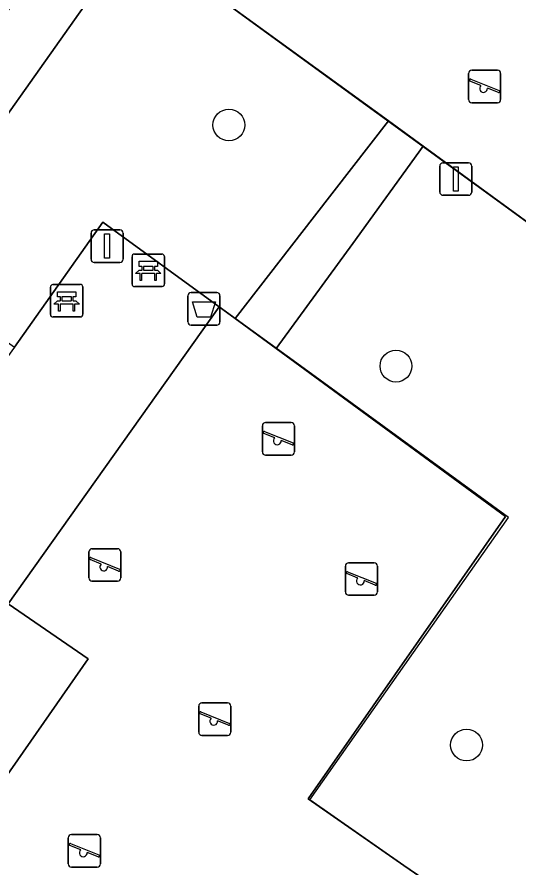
# Model space of a CAD drawing. Extents: x 160102 to 160934, y 382045 to 382923.
# Drawn here: x 160302.04 to 160317.47, y 382286.24 to 382312.41 of the extents above; entities that cross this region are included whole.
import ezdxf

# ---------------------------------------------------------------- set-up
doc = ezdxf.new("R2010")
doc.units = 0
for name, color, linetype in [('IMGEO_Afvalbak', 7, 'Continuous'), ('IMGEO_Bank', 7, 'Continuous'), ('IMGEO_Boom', 7, 'Continuous'), ('IMGEO_Groenvoorziening', 7, 'Continuous'), ('IMGEO_Hek', 7, 'Continuous'), ('IMGEO_Lichtmast', 7, 'Continuous'), ('IMGEO_Speelvoorziening', 7, 'Continuous'), ('IMGEO_Terreindeel_gesloten', 7, 'Continuous'), ('IMGEO_Terreindeel_zand', 7, 'Continuous'), ('IMGEO_Voetpad_open', 7, 'Continuous')]:
    doc.layers.add(name, color=color, linetype=linetype)

msp = doc.modelspace()

# ---------------------------------------------------------------- linework, layer by layer
at = {"layer": 'IMGEO_Afvalbak'}
for p, q in [((160307.3, 382303.021), (160307.3, 382303.821)), ((160307.3, 382303.821), (160307.3, 382303.021)), ((160307.4, 382303.921), (160308.19, 382303.921)), ((160308.19, 382303.921), (160307.4, 382303.921)), ((160308.29, 382303.821), (160308.29, 382303.021)), ((160308.29, 382303.021), (160308.29, 382303.821)), ((160308.19, 382302.921), (160307.4, 382302.921)), ((160307.4, 382302.921), (160308.19, 382302.921))]:
    msp.add_line(p, q, dxfattribs=at)
msp.add_lwpolyline([(160307.443, 382303.635), (160308.147, 382303.635), (160307.998, 382303.165), (160307.592, 382303.165), (160307.443, 382303.635)], dxfattribs=at)
for centre, start, end in [((160307.4, 382303.821), 90, 180), ((160307.4, 382303.821), 90, 180), ((160308.19, 382303.821), 0, 90), ((160308.19, 382303.821), 360, 90), ((160307.4, 382303.021), 180, 270), ((160307.4, 382303.021), 180, 270), ((160308.19, 382303.021), 270, 0), ((160308.19, 382303.021), 270, 0)]:
    msp.add_arc(centre, 0.1, start, end, dxfattribs=at)
at = {"layer": 'IMGEO_Bank'}
for p, q in [((160305.581, 382304.184), (160305.581, 382305.025)), ((160305.581, 382305.025), (160305.581, 382304.184)), ((160305.656, 382305.109), (160306.497, 382305.109)), ((160306.497, 382305.109), (160305.656, 382305.109)), ((160306.581, 382305.034), (160306.581, 382304.193)), ((160306.581, 382304.193), (160306.581, 382305.034)), ((160306.278, 382304.507), (160305.885, 382304.507)), ((160305.89, 382304.615), (160305.89, 382304.721)), ((160305.934, 382304.721), (160305.934, 382304.615)), ((160306.222, 382304.727), (160305.94, 382304.727)), ((160305.94, 382304.609), (160306.222, 382304.609)), ((160306.228, 382304.615), (160306.228, 382304.721)), ((160306.272, 382304.721), (160306.272, 382304.615)), ((160303.068, 382303.247), (160303.068, 382304.088)), ((160303.068, 382304.088), (160303.068, 382303.247)), ((160303.143, 382304.172), (160303.984, 382304.172)), ((160303.984, 382304.172), (160303.143, 382304.172)), ((160304.068, 382304.097), (160304.068, 382303.256)), ((160304.068, 382303.256), (160304.068, 382304.097)), ((160306.506, 382304.109), (160305.665, 382304.109)), ((160305.665, 382304.109), (160306.506, 382304.109)), ((160303.377, 382303.678), (160303.377, 382303.784)), ((160303.421, 382303.784), (160303.421, 382303.678)), ((160303.709, 382303.79), (160303.427, 382303.79)), ((160303.715, 382303.678), (160303.715, 382303.784)), ((160303.759, 382303.784), (160303.759, 382303.678)), ((160303.765, 382303.57), (160303.372, 382303.57)), ((160303.427, 382303.672), (160303.709, 382303.672)), ((160303.993, 382303.172), (160303.152, 382303.172)), ((160303.152, 382303.172), (160303.993, 382303.172))]:
    msp.add_line(p, q, dxfattribs=at)
for points in [[(160305.884, 382304.727), (160305.798, 382304.727), (160305.798, 382304.888), (160306.361, 382304.888), (160306.361, 382304.727), (160306.278, 382304.727)], [(160305.828, 382304.507), (160305.686, 382304.507), (160305.798, 382304.609), (160305.884, 382304.609)], [(160305.878, 382304.5), (160305.878, 382304.293), (160305.835, 382304.293), (160305.835, 382304.5)], [(160306.278, 382304.609), (160306.361, 382304.609), (160306.473, 382304.507), (160306.334, 382304.507)], [(160306.328, 382304.5), (160306.328, 382304.293), (160306.284, 382304.293), (160306.284, 382304.5)], [(160303.371, 382303.79), (160303.285, 382303.79), (160303.285, 382303.951), (160303.848, 382303.951), (160303.848, 382303.79), (160303.765, 382303.79)], [(160303.315, 382303.57), (160303.173, 382303.57), (160303.285, 382303.672), (160303.371, 382303.672)], [(160303.365, 382303.563), (160303.365, 382303.356), (160303.322, 382303.356), (160303.322, 382303.563)], [(160303.765, 382303.672), (160303.848, 382303.672), (160303.96, 382303.57), (160303.821, 382303.57)], [(160303.815, 382303.563), (160303.815, 382303.356), (160303.771, 382303.356), (160303.771, 382303.563)]]:
    msp.add_lwpolyline(points, dxfattribs=at)
for centre, radius, start, end in [((160305.659, 382305.031), 0.0779, 92.4484, 184.2845), ((160305.659, 382305.031), 0.0779, 92.4484, 184.2845), ((160306.503, 382305.031), 0.0779, 2.4484, 94.2845), ((160306.503, 382305.031), 0.0779, 2.4484, 94.2845), ((160305.828, 382304.5), 0.00671, 2.8957, 87.1043), ((160305.885, 382304.5), 0.00671, 92.8957, 177.1043), ((160305.883, 382304.72), 0.00671, 2.8957, 87.1043), ((160305.883, 382304.616), 0.00671, 272.8957, 357.1043), ((160305.94, 382304.72), 0.00671, 92.8957, 177.1043), ((160305.94, 382304.616), 0.00671, 182.8957, 267.1043), ((160306.222, 382304.72), 0.00671, 2.8957, 87.1043), ((160306.222, 382304.616), 0.00671, 272.8957, 357.1043), ((160306.279, 382304.72), 0.00671, 92.8957, 177.1043), ((160306.279, 382304.616), 0.00671, 182.8957, 267.1043), ((160306.277, 382304.5), 0.00671, 2.8957, 87.1043), ((160306.334, 382304.5), 0.00671, 92.8957, 177.1043), ((160303.146, 382304.094), 0.0779, 92.4484, 184.2845), ((160303.146, 382304.094), 0.0779, 92.4484, 184.2845), ((160303.99, 382304.094), 0.0779, 2.4484, 94.2845), ((160303.99, 382304.094), 0.0779, 2.4484, 94.2845), ((160305.659, 382304.187), 0.0779, 182.4484, 274.2845), ((160305.659, 382304.187), 0.0779, 182.4484, 274.2845), ((160306.503, 382304.187), 0.0779, 272.4484, 4.2845), ((160306.503, 382304.187), 0.0779, 272.4484, 4.2845), ((160303.37, 382303.783), 0.00671, 2.8957, 87.1043), ((160303.427, 382303.783), 0.00671, 92.8957, 177.1043), ((160303.709, 382303.783), 0.00671, 2.8957, 87.1043), ((160303.766, 382303.783), 0.00671, 92.8957, 177.1043), ((160303.315, 382303.563), 0.00671, 2.8957, 87.1043), ((160303.372, 382303.563), 0.00671, 92.8957, 177.1043), ((160303.37, 382303.679), 0.00671, 272.8957, 357.1043), ((160303.427, 382303.679), 0.00671, 182.8957, 267.1043), ((160303.709, 382303.679), 0.00671, 272.8957, 357.1043), ((160303.766, 382303.679), 0.00671, 182.8957, 267.1043), ((160303.764, 382303.563), 0.00671, 2.8957, 87.1043), ((160303.821, 382303.563), 0.00671, 92.8957, 177.1043), ((160303.146, 382303.25), 0.0779, 182.4484, 274.2845), ((160303.146, 382303.25), 0.0779, 182.4484, 274.2845), ((160303.99, 382303.25), 0.0779, 272.4484, 4.2845), ((160303.99, 382303.25), 0.0779, 272.4484, 4.2845)]:
    msp.add_arc(centre, radius, start, end, dxfattribs=at)
at = {"layer": 'IMGEO_Boom'}
for centre in [(160308.564, 382309.081), (160313.709, 382301.659), (160315.882, 382289.993)]:
    msp.add_circle(centre, 0.489, dxfattribs=at)
at = {"layer": 'IMGEO_Groenvoorziening'}
msp.add_lwpolyline([(160317.776, 382334.705), (160296.902, 382305.917), (160298.463, 382304.774), (160305.65, 382314.925), (160311.427, 382322.892), (160312.348, 382323.715), (160313.537, 382323.945), (160314.27, 382323.554), (160326.937, 382313.97), (160329.476, 382312.184), (160329.555, 382312.339), (160331.921, 382316.994), (160317.11, 382327.578)], dxfattribs=at)
for points in [[(160313.479, 382309.206), (160307.069, 382313.871), (160305.771, 382314.835), (160305.65, 382314.925), (160298.463, 382304.774), (160300.776, 382303.081), (160301.959, 382302.247), (160304.682, 382306.09), (160308.267, 382303.482), (160308.758, 382303.125), (160311.202, 382306.272)], [(160319.293, 382304.975), (160314.551, 382308.426), (160312.378, 382305.439), (160310.024, 382302.204), (160317.079, 382297.026), (160311.009, 382288.334), (160313.953, 382286.29), (160314.443, 382285.95), (160314.569, 382285.862), (160315.595, 382285.149), (160317.281, 382283.992), (160325.406, 382300.504)], [(160297.248, 382282.645), (160304.236, 382292.65), (160301.765, 382294.341), (160308.267, 382303.482), (160304.682, 382306.09), (160301.959, 382302.247), (160300.173, 382299.793), (160295.749, 382293.643), (160288.929, 382284.04), (160286.328, 382280.377), (160302.677, 382268.897), (160305.902, 382273.485), (160313.714, 382284.598), (160314.569, 382285.862), (160314.443, 382285.95), (160307.36, 382275.744)]]:
    msp.add_lwpolyline(points, close=True, dxfattribs=at)
at = {"layer": 'IMGEO_Hek'}
for points in [[(160305.771, 382314.835), (160307.069, 382313.871), (160319.293, 382304.975), (160325.406, 382300.504)], [(160304.682, 382306.09), (160301.959, 382302.247)], [(160308.267, 382303.482), (160304.682, 382306.09)], [(160310.88, 382301.581), (160308.267, 382303.482)], [(160313.953, 382286.29), (160311.052, 382288.304), (160317.174, 382297.003), (160310.88, 382301.581)], [(160314.569, 382285.862), (160313.953, 382286.29)]]:
    msp.add_lwpolyline(points, dxfattribs=at)
at = {"layer": 'IMGEO_Lichtmast'}
for p, q in [((160315.157, 382307.919), (160315.947, 382307.919)), ((160315.947, 382307.919), (160315.157, 382307.919)), ((160315.057, 382307.019), (160315.057, 382307.819)), ((160315.057, 382307.819), (160315.057, 382307.019)), ((160316.047, 382307.819), (160316.047, 382307.019)), ((160316.047, 382307.019), (160316.047, 382307.819)), ((160315.947, 382306.919), (160315.157, 382306.919)), ((160315.157, 382306.919), (160315.947, 382306.919)), ((160304.419, 382305.853), (160305.209, 382305.853)), ((160305.209, 382305.853), (160304.419, 382305.853)), ((160304.319, 382304.953), (160304.319, 382305.753)), ((160304.319, 382305.753), (160304.319, 382304.953)), ((160305.309, 382305.753), (160305.309, 382304.953)), ((160305.309, 382304.953), (160305.309, 382305.753)), ((160305.209, 382304.853), (160304.419, 382304.853)), ((160304.419, 382304.853), (160305.209, 382304.853))]:
    msp.add_line(p, q, dxfattribs=at)
for points in [[(160315.477, 382307.794), (160315.627, 382307.794), (160315.627, 382307.044), (160315.477, 382307.044), (160315.477, 382307.794)], [(160304.739, 382305.728), (160304.889, 382305.728), (160304.889, 382304.978), (160304.739, 382304.978), (160304.739, 382305.728)]]:
    msp.add_lwpolyline(points, dxfattribs=at)
for centre, start, end in [((160315.157, 382307.819), 90, 180), ((160315.157, 382307.819), 90, 180), ((160315.947, 382307.819), 0, 90), ((160315.947, 382307.819), 360, 90), ((160315.157, 382307.019), 180, 270), ((160315.157, 382307.019), 180, 270), ((160315.947, 382307.019), 270, 0), ((160315.947, 382307.019), 270, 0), ((160304.419, 382305.753), 90, 180), ((160304.419, 382305.753), 90, 180), ((160305.209, 382305.753), 0, 90), ((160305.209, 382305.753), 360, 90), ((160304.419, 382304.953), 180, 270), ((160304.419, 382304.953), 180, 270), ((160305.209, 382304.953), 270, 0), ((160305.209, 382304.953), 270, 0)]:
    msp.add_arc(centre, 0.1, start, end, dxfattribs=at)
at = {"layer": 'IMGEO_Speelvoorziening'}
for p, q in [((160315.943, 382309.868), (160315.943, 382310.668)), ((160315.943, 382310.668), (160315.943, 382309.868)), ((160316.043, 382310.768), (160316.833, 382310.768)), ((160316.833, 382310.768), (160316.043, 382310.768)), ((160316.933, 382310.668), (160316.933, 382309.868)), ((160316.933, 382309.868), (160316.933, 382310.668)), ((160316.326, 382310.296), (160315.987, 382310.433)), ((160316.012, 382310.493), (160316.888, 382310.14)), ((160316.864, 382310.08), (160316.524, 382310.217)), ((160316.833, 382309.768), (160316.043, 382309.768)), ((160316.043, 382309.768), (160316.833, 382309.768)), ((160309.595, 382299.022), (160309.595, 382299.822)), ((160309.595, 382299.822), (160309.595, 382299.022)), ((160309.695, 382299.922), (160310.485, 382299.922)), ((160310.485, 382299.922), (160309.695, 382299.922)), ((160310.585, 382299.822), (160310.585, 382299.022)), ((160310.585, 382299.022), (160310.585, 382299.822)), ((160309.978, 382299.45), (160309.639, 382299.587)), ((160309.664, 382299.647), (160310.54, 382299.294)), ((160310.516, 382299.234), (160310.176, 382299.371)), ((160310.485, 382298.922), (160309.695, 382298.922)), ((160309.695, 382298.922), (160310.485, 382298.922)), ((160304.249, 382295.138), (160304.249, 382295.938)), ((160304.249, 382295.938), (160304.249, 382295.138)), ((160304.349, 382296.038), (160305.139, 382296.038)), ((160305.139, 382296.038), (160304.349, 382296.038)), ((160305.239, 382295.938), (160305.239, 382295.138)), ((160305.239, 382295.138), (160305.239, 382295.938)), ((160304.632, 382295.566), (160304.293, 382295.703)), ((160304.318, 382295.763), (160305.194, 382295.41)), ((160312.251, 382295.606), (160313.041, 382295.606)), ((160313.041, 382295.606), (160312.251, 382295.606)), ((160305.17, 382295.35), (160304.83, 382295.487)), ((160312.151, 382294.706), (160312.151, 382295.506)), ((160312.151, 382295.506), (160312.151, 382294.706)), ((160313.141, 382295.506), (160313.141, 382294.706)), ((160313.141, 382294.706), (160313.141, 382295.506)), ((160312.534, 382295.134), (160312.195, 382295.271)), ((160312.22, 382295.331), (160313.096, 382294.978)), ((160305.139, 382295.038), (160304.349, 382295.038)), ((160304.349, 382295.038), (160305.139, 382295.038)), ((160313.072, 382294.918), (160312.732, 382295.055)), ((160313.041, 382294.606), (160312.251, 382294.606)), ((160312.251, 382294.606), (160313.041, 382294.606)), ((160307.636, 382290.39), (160307.636, 382291.19)), ((160307.636, 382291.19), (160307.636, 382290.39)), ((160307.736, 382291.29), (160308.526, 382291.29)), ((160308.526, 382291.29), (160307.736, 382291.29)), ((160308.626, 382291.19), (160308.626, 382290.39)), ((160308.626, 382290.39), (160308.626, 382291.19)), ((160308.019, 382290.818), (160307.68, 382290.955)), ((160307.705, 382291.015), (160308.581, 382290.662)), ((160308.557, 382290.602), (160308.217, 382290.739)), ((160308.526, 382290.29), (160307.736, 382290.29)), ((160307.736, 382290.29), (160308.526, 382290.29)), ((160303.719, 382287.24), (160304.509, 382287.24)), ((160304.509, 382287.24), (160303.719, 382287.24)), ((160303.619, 382286.34), (160303.619, 382287.14)), ((160303.619, 382287.14), (160303.619, 382286.34)), ((160303.688, 382286.965), (160304.564, 382286.612)), ((160304.609, 382287.14), (160304.609, 382286.34)), ((160304.609, 382286.34), (160304.609, 382287.14)), ((160304.002, 382286.768), (160303.663, 382286.905)), ((160304.54, 382286.552), (160304.2, 382286.689)), ((160304.509, 382286.24), (160303.719, 382286.24)), ((160303.719, 382286.24), (160304.509, 382286.24))]:
    msp.add_line(p, q, dxfattribs=at)
for centre, radius, start, end in [((160316.043, 382310.668), 0.1, 90, 180), ((160316.043, 382310.668), 0.1, 90, 180), ((160316.833, 382310.668), 0.1, 0, 90), ((160316.833, 382310.668), 0.1, 360, 90), ((160316, 382310.463), 0.0327, 68.078, 248.078), ((160316.405, 382310.206), 0.12, 130.9928, 5.1632), ((160316.876, 382310.11), 0.0327, 248.078, 68.078), ((160316.043, 382309.868), 0.1, 180, 270), ((160316.043, 382309.868), 0.1, 180, 270), ((160316.833, 382309.868), 0.1, 270, 0), ((160316.833, 382309.868), 0.1, 270, 0), ((160309.695, 382299.822), 0.1, 90, 180), ((160309.695, 382299.822), 0.1, 90, 180), ((160310.485, 382299.822), 0.1, 0, 90), ((160310.485, 382299.822), 0.1, 360, 90), ((160309.652, 382299.617), 0.0327, 68.078, 248.078), ((160310.057, 382299.36), 0.12, 130.9928, 5.1632), ((160310.528, 382299.264), 0.0327, 248.078, 68.078), ((160309.695, 382299.022), 0.1, 180, 270), ((160309.695, 382299.022), 0.1, 180, 270), ((160310.485, 382299.022), 0.1, 270, 0), ((160310.485, 382299.022), 0.1, 270, 0), ((160304.349, 382295.938), 0.1, 90, 180), ((160304.349, 382295.938), 0.1, 90, 180), ((160305.139, 382295.938), 0.1, 0, 90), ((160305.139, 382295.938), 0.1, 360, 90), ((160304.306, 382295.733), 0.0327, 68.078, 248.078), ((160312.251, 382295.506), 0.1, 90, 180), ((160312.251, 382295.506), 0.1, 90, 180), ((160313.041, 382295.506), 0.1, 0, 90), ((160313.041, 382295.506), 0.1, 360, 90), ((160304.711, 382295.476), 0.12, 130.9928, 5.1632), ((160305.182, 382295.38), 0.0327, 248.078, 68.078), ((160304.349, 382295.138), 0.1, 180, 270), ((160304.349, 382295.138), 0.1, 180, 270), ((160305.139, 382295.138), 0.1, 270, 0), ((160305.139, 382295.138), 0.1, 270, 0), ((160312.208, 382295.301), 0.0327, 68.078, 248.078), ((160312.613, 382295.044), 0.12, 130.9928, 5.1632), ((160313.084, 382294.948), 0.0327, 248.078, 68.078), ((160312.251, 382294.706), 0.1, 180, 270), ((160312.251, 382294.706), 0.1, 180, 270), ((160313.041, 382294.706), 0.1, 270, 0), ((160313.041, 382294.706), 0.1, 270, 0), ((160307.736, 382291.19), 0.1, 90, 180), ((160307.736, 382291.19), 0.1, 90, 180), ((160308.526, 382291.19), 0.1, 0, 90), ((160308.526, 382291.19), 0.1, 360, 90), ((160307.693, 382290.985), 0.0327, 68.078, 248.078), ((160308.098, 382290.728), 0.12, 130.9928, 5.1632), ((160308.569, 382290.632), 0.0327, 248.078, 68.078), ((160307.736, 382290.39), 0.1, 180, 270), ((160307.736, 382290.39), 0.1, 180, 270), ((160308.526, 382290.39), 0.1, 270, 0), ((160308.526, 382290.39), 0.1, 270, 0), ((160303.719, 382287.14), 0.1, 90, 180), ((160303.719, 382287.14), 0.1, 90, 180), ((160304.509, 382287.14), 0.1, 0, 90), ((160304.509, 382287.14), 0.1, 360, 90), ((160303.676, 382286.935), 0.0327, 68.078, 248.078), ((160304.081, 382286.678), 0.12, 130.9928, 5.1632), ((160304.552, 382286.582), 0.0327, 248.078, 68.078), ((160303.719, 382286.34), 0.1, 180, 270), ((160303.719, 382286.34), 0.1, 180, 270), ((160304.509, 382286.34), 0.1, 270, 0), ((160304.509, 382286.34), 0.1, 270, 0)]:
    msp.add_arc(centre, radius, start, end, dxfattribs=at)
at = {"layer": 'IMGEO_Terreindeel_gesloten'}
msp.add_lwpolyline([(160326.937, 382313.97), (160314.27, 382323.554), (160313.537, 382323.945), (160312.348, 382323.715), (160311.427, 382322.892), (160305.65, 382314.925), (160305.771, 382314.835), (160307.069, 382313.871), (160313.479, 382309.206), (160314.551, 382308.426), (160319.293, 382304.975), (160325.406, 382300.504), (160330.004, 382309.801)], dxfattribs=at)
at = {"layer": 'IMGEO_Terreindeel_zand'}
msp.add_lwpolyline([(160317.079, 382297.026), (160310.024, 382302.204), (160308.758, 382303.125), (160308.267, 382303.482), (160301.765, 382294.341), (160304.236, 382292.65), (160297.248, 382282.645), (160307.36, 382275.744), (160314.443, 382285.95), (160313.953, 382286.29), (160311.009, 382288.334)], close=True, dxfattribs=at)
at = {"layer": 'IMGEO_Voetpad_open'}
msp.add_lwpolyline([(160314.551, 382308.426), (160313.479, 382309.206), (160311.202, 382306.272), (160308.758, 382303.125), (160310.024, 382302.204), (160312.378, 382305.439)], close=True, dxfattribs=at)

doc.saveas('drawing.dxf')
